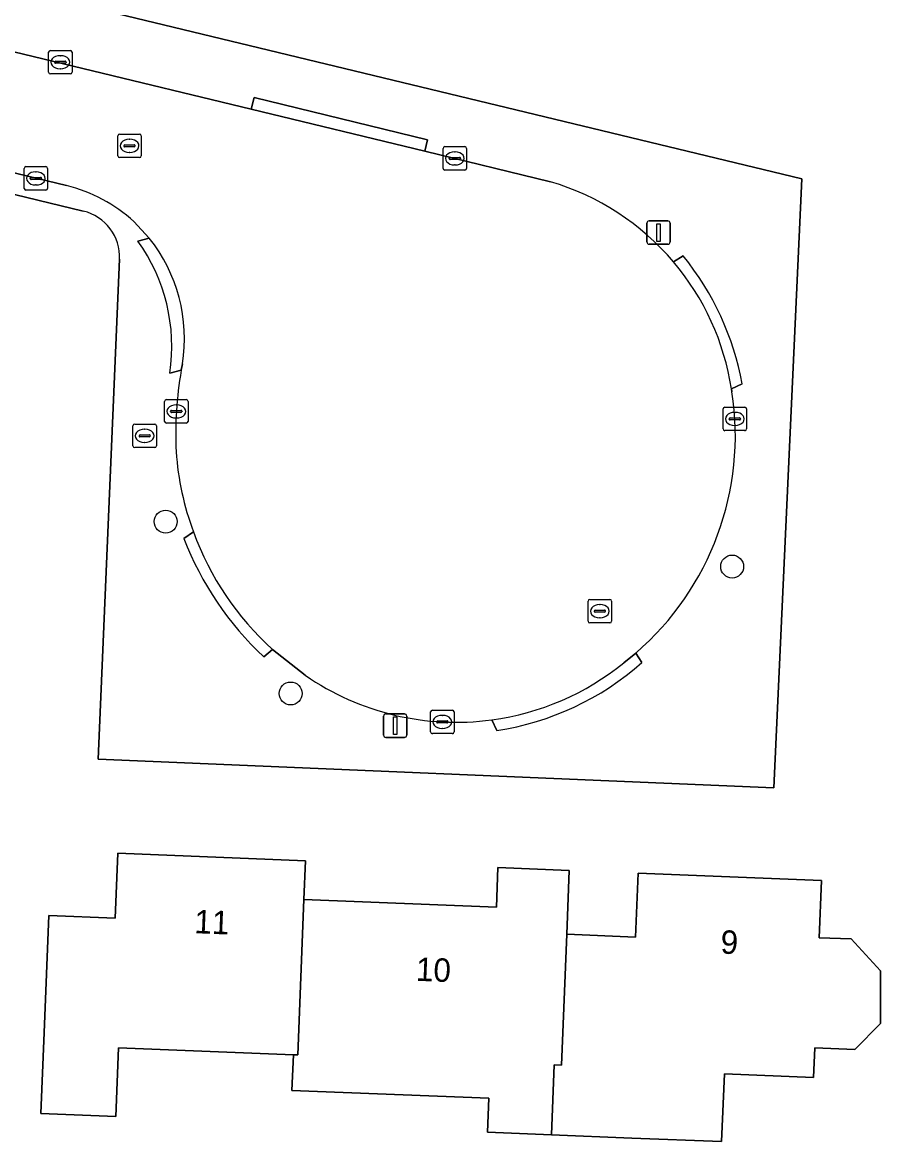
# Model space of a CAD drawing. Extents: x 160732 to 162107, y 387428 to 388479.
# Drawn here: x 161847.58 to 161884.21, y 387942.2 to 387989.95 of the extents above; entities that cross this region are included whole.
import ezdxf

# ---------------------------------------------------------------- set-up
doc = ezdxf.new("R2010")
doc.units = 0
for name, color, linetype in [('IMGEO_Boom', 7, 'Continuous'), ('IMGEO_Brandkraan', 7, 'Continuous'), ('IMGEO_Erf', 7, 'Continuous'), ('IMGEO_Kolk', 7, 'Continuous'), ('IMGEO_Lichtmast', 7, 'Continuous'), ('IMGEO_Pand', 7, 'Continuous'), ('IMGEO_Pand_nummerreeks', 7, 'Continuous'), ('IMGEO_Rijbaan_lokaal_open', 7, 'Continuous'), ('IMGEO_Rioolput', 7, 'Continuous'), ('IMGEO_Voetpad_open', 7, 'Continuous')]:
    doc.layers.add(name, color=color, linetype=linetype)

msp = doc.modelspace()

# ---------------------------------------------------------------- linework, layer by layer
at = {"layer": 'IMGEO_Boom'}
for centre in [(161853.7, 387968.65), (161877.876, 387966.733), (161859.034, 387961.318)]:
    msp.add_circle(centre, 0.489, dxfattribs=at)
at = {"layer": 'IMGEO_Brandkraan'}
for p, q in [((161852.304, 387971.883), (161852.304, 387972.735)), ((161852.379, 387972.809), (161853.231, 387972.809)), ((161852.792, 387972.589), (161852.817, 387972.589)), ((161853.305, 387972.735), (161853.305, 387971.883)), ((161852.563, 387972.303), (161852.563, 387972.315)), ((161853.001, 387972.266), (161852.603, 387972.266)), ((161852.606, 387972.352), (161853.004, 387972.352)), ((161853.047, 387972.315), (161853.047, 387972.303)), ((161853.231, 387971.809), (161852.379, 387971.809)), ((161852.815, 387972.029), (161852.79, 387972.029))]:
    msp.add_line(p, q, dxfattribs=at)
for points in [[(161852.304, 387971.883), (161852.304, 387972.735)], [(161852.379, 387972.809), (161853.231, 387972.809)], [(161853.305, 387972.735), (161853.305, 387971.883)], [(161853.231, 387971.809), (161852.379, 387971.809)]]:
    msp.add_lwpolyline(points, dxfattribs=at)
for centre, radius, start, end in [((161852.381, 387972.733), 0.0765, 91.552, 178.448), ((161852.381, 387972.733), 0.0765, 91.552, 178.448), ((161853.229, 387972.733), 0.0765, 1.552, 88.448), ((161853.229, 387972.733), 0.0765, 1.552, 88.448), ((161852.603, 387972.312), 0.0403, 85.8775, 175.7526), ((161852.6, 387972.302), 0.0366, 178.938, 274.7102), ((161853.004, 387972.309), 0.043, 264.8664, 352.4533), ((161853.008, 387972.314), 0.0386, 1.7309, 96.639), ((161852.381, 387971.885), 0.0765, 181.552, 268.448), ((161852.381, 387971.885), 0.0765, 181.552, 268.448), ((161853.229, 387971.885), 0.0765, 271.552, 358.448), ((161853.229, 387971.885), 0.0765, 271.552, 358.448)]:
    msp.add_arc(centre, radius, start, end, dxfattribs=at)
for centre, major_axis, ratio, start_param, end_param in [((161852.791, 387972.309), (-0.387, 0.002), 0.722429, 4.712389, 7.853982), ((161852.816, 387972.309), (-0.39, 0.002), 0.717154, 1.570796, 4.712389)]:
    msp.add_ellipse(centre, major_axis=major_axis, ratio=ratio, start_param=start_param, end_param=end_param, dxfattribs=at)
at = {"layer": 'IMGEO_Erf'}
for points in [[(161817.854, 387998.478), (161880.855, 387983.271), (161879.652, 387957.294), (161850.814, 387958.518), (161851.735, 387979.839)], [(161850.186, 387981.897), (161822.546, 387988.589), (161822.392, 387981.266), (161821.027, 387949.528), (161819.697, 387949.585), (161819.777, 387951.453), (161819.687, 387951.455), (161819.666, 387950.973), (161817.123, 387951.056), (161817.407, 387957.532), (161817.666, 387963.427), (161817.929, 387969.425), (161818.12, 387973.761), (161820.662, 387973.662), (161820.815, 387977.161), (161818.274, 387977.26), (161818.44, 387981.052), (161820.98, 387980.9), (161821.061, 387981.309), (161817.526, 387981.534), (161817.909, 387987.559), (161821.188, 387987.35), (161821.221, 387988.91), (161795.508, 387995.135)]]:
    msp.add_lwpolyline(points, dxfattribs=at)
msp.add_lwpolyline([(161848.378, 387943.394), (161848.516, 387946.85), (161848.715, 387951.846), (161851.549, 387951.733), (161851.659, 387954.506), (161859.667, 387954.186), (161859.602, 387952.536), (161867.812, 387952.209), (161867.879, 387953.893), (161870.924, 387953.771), (161870.815, 387951.045), (161873.755, 387950.928), (161873.864, 387953.648), (161881.684, 387953.336), (161881.587, 387950.9), (161882.958, 387950.845), (161884.212, 387949.491), (161884.212, 387947.233), (161883.109, 387946.129), (161881.399, 387946.198), (161881.349, 387944.942), (161877.542, 387945.094), (161877.426, 387942.201), (161873.599, 387942.354), (161870.167, 387942.491), (161867.436, 387942.6), (161867.494, 387944.052), (161859.09, 387944.387), (161859.151, 387945.905), (161851.684, 387946.203), (161851.567, 387943.267)], close=True, dxfattribs=at)
msp.add_arc((161849.707, 387979.925), 2.03, 357.5785, 76.3571, dxfattribs=at)
at = {"layer": 'IMGEO_Kolk'}
for p, q in [((161848.705, 387987.821), (161848.705, 387988.673)), ((161848.78, 387988.747), (161849.632, 387988.747)), ((161849.193, 387988.527), (161849.218, 387988.527)), ((161849.706, 387988.673), (161849.706, 387987.821)), ((161848.964, 387988.241), (161848.964, 387988.253)), ((161849.402, 387988.204), (161849.004, 387988.204)), ((161849.007, 387988.29), (161849.405, 387988.29)), ((161849.216, 387987.967), (161849.191, 387987.967)), ((161849.448, 387988.253), (161849.448, 387988.241)), ((161849.632, 387987.747), (161848.78, 387987.747)), ((161865.539, 387983.72), (161865.539, 387984.572)), ((161865.614, 387984.646), (161866.466, 387984.646)), ((161866.54, 387984.572), (161866.54, 387983.72)), ((161865.798, 387984.14), (161865.798, 387984.152)), ((161866.236, 387984.103), (161865.838, 387984.103)), ((161865.841, 387984.189), (161866.239, 387984.189)), ((161866.027, 387984.426), (161866.052, 387984.426)), ((161866.282, 387984.152), (161866.282, 387984.14)), ((161847.66, 387982.867), (161847.66, 387983.719)), ((161847.735, 387983.793), (161848.587, 387983.793)), ((161848.148, 387983.573), (161848.173, 387983.573)), ((161848.661, 387983.719), (161848.661, 387982.867)), ((161866.466, 387983.646), (161865.614, 387983.646)), ((161866.05, 387983.866), (161866.025, 387983.866)), ((161847.919, 387983.287), (161847.919, 387983.299)), ((161848.357, 387983.25), (161847.959, 387983.25)), ((161847.962, 387983.336), (161848.36, 387983.336)), ((161848.403, 387983.299), (161848.403, 387983.287)), ((161848.587, 387982.793), (161847.735, 387982.793)), ((161848.171, 387983.013), (161848.146, 387983.013)), ((161853.654, 387972.927), (161853.654, 387973.779)), ((161853.729, 387973.853), (161854.581, 387973.853)), ((161854.142, 387973.633), (161854.167, 387973.633)), ((161854.655, 387973.779), (161854.655, 387972.927)), ((161877.565, 387973.53), (161878.417, 387973.53)), ((161853.913, 387973.347), (161853.913, 387973.359)), ((161854.351, 387973.31), (161853.953, 387973.31)), ((161853.956, 387973.396), (161854.354, 387973.396)), ((161854.165, 387973.073), (161854.14, 387973.073)), ((161854.397, 387973.359), (161854.397, 387973.347)), ((161877.49, 387972.604), (161877.49, 387973.456)), ((161877.749, 387973.024), (161877.749, 387973.036)), ((161877.792, 387973.073), (161878.19, 387973.073)), ((161877.978, 387973.31), (161878.003, 387973.31)), ((161878.233, 387973.036), (161878.233, 387973.024)), ((161878.491, 387973.456), (161878.491, 387972.604)), ((161854.581, 387972.853), (161853.729, 387972.853)), ((161878.187, 387972.987), (161877.789, 387972.987)), ((161878.001, 387972.75), (161877.976, 387972.75)), ((161878.417, 387972.53), (161877.565, 387972.53)), ((161865.082, 387960.604), (161865.934, 387960.604)), ((161865.007, 387959.678), (161865.007, 387960.53)), ((161865.309, 387960.147), (161865.707, 387960.147)), ((161865.495, 387960.384), (161865.52, 387960.384)), ((161866.008, 387960.53), (161866.008, 387959.678)), ((161865.266, 387960.098), (161865.266, 387960.11)), ((161865.704, 387960.061), (161865.306, 387960.061)), ((161865.518, 387959.824), (161865.493, 387959.824)), ((161865.75, 387960.11), (161865.75, 387960.098)), ((161865.934, 387959.604), (161865.082, 387959.604))]:
    msp.add_line(p, q, dxfattribs=at)
for points in [[(161848.705, 387987.821), (161848.705, 387988.673)], [(161848.78, 387988.747), (161849.632, 387988.747)], [(161849.706, 387988.673), (161849.706, 387987.821)], [(161849.632, 387987.747), (161848.78, 387987.747)], [(161865.539, 387983.72), (161865.539, 387984.572)], [(161865.614, 387984.646), (161866.466, 387984.646)], [(161866.54, 387984.572), (161866.54, 387983.72)], [(161847.66, 387982.867), (161847.66, 387983.719)], [(161847.735, 387983.793), (161848.587, 387983.793)], [(161848.661, 387983.719), (161848.661, 387982.867)], [(161866.466, 387983.646), (161865.614, 387983.646)], [(161848.587, 387982.793), (161847.735, 387982.793)], [(161853.654, 387972.927), (161853.654, 387973.779)], [(161853.729, 387973.853), (161854.581, 387973.853)], [(161854.655, 387973.779), (161854.655, 387972.927)], [(161877.565, 387973.53), (161878.417, 387973.53)], [(161877.49, 387972.604), (161877.49, 387973.456)], [(161878.491, 387973.456), (161878.491, 387972.604)], [(161854.581, 387972.853), (161853.729, 387972.853)], [(161878.417, 387972.53), (161877.565, 387972.53)], [(161865.082, 387960.604), (161865.934, 387960.604)], [(161865.007, 387959.678), (161865.007, 387960.53)], [(161866.008, 387960.53), (161866.008, 387959.678)], [(161865.934, 387959.604), (161865.082, 387959.604)]]:
    msp.add_lwpolyline(points, dxfattribs=at)
for centre, radius, start, end in [((161848.782, 387988.671), 0.0765, 91.552, 178.448), ((161848.782, 387988.671), 0.0765, 91.552, 178.448), ((161849.63, 387988.671), 0.0765, 1.552, 88.448), ((161849.63, 387988.671), 0.0765, 1.552, 88.448), ((161848.782, 387987.823), 0.0765, 181.552, 268.448), ((161848.782, 387987.823), 0.0765, 181.552, 268.448), ((161849.004, 387988.25), 0.0403, 85.8775, 175.7526), ((161849.001, 387988.24), 0.0366, 178.938, 274.7102), ((161849.405, 387988.247), 0.043, 264.8664, 352.4533), ((161849.409, 387988.252), 0.0386, 1.7309, 96.639), ((161849.63, 387987.823), 0.0765, 271.552, 358.448), ((161849.63, 387987.823), 0.0765, 271.552, 358.448), ((161865.616, 387984.57), 0.0765, 91.552, 178.448), ((161865.616, 387984.57), 0.0765, 91.552, 178.448), ((161866.464, 387984.57), 0.0765, 1.552, 88.448), ((161866.464, 387984.57), 0.0765, 1.552, 88.448), ((161865.838, 387984.149), 0.0403, 85.8775, 175.7526), ((161865.835, 387984.139), 0.0366, 178.938, 274.7102), ((161866.239, 387984.146), 0.043, 264.8664, 352.4533), ((161866.243, 387984.151), 0.0386, 1.7309, 96.639), ((161847.737, 387983.717), 0.0765, 91.552, 178.448), ((161847.737, 387983.717), 0.0765, 91.552, 178.448), ((161848.585, 387983.717), 0.0765, 1.552, 88.448), ((161848.585, 387983.717), 0.0765, 1.552, 88.448), ((161865.616, 387983.722), 0.0765, 181.552, 268.448), ((161865.616, 387983.722), 0.0765, 181.552, 268.448), ((161866.464, 387983.722), 0.0765, 271.552, 358.448), ((161866.464, 387983.722), 0.0765, 271.552, 358.448), ((161847.959, 387983.296), 0.0403, 85.8775, 175.7526), ((161847.956, 387983.286), 0.0366, 178.938, 274.7102), ((161848.36, 387983.293), 0.043, 264.8664, 352.4533), ((161848.364, 387983.298), 0.0386, 1.7309, 96.639), ((161847.737, 387982.869), 0.0765, 181.552, 268.448), ((161847.737, 387982.869), 0.0765, 181.552, 268.448), ((161848.585, 387982.869), 0.0765, 271.552, 358.448), ((161848.585, 387982.869), 0.0765, 271.552, 358.448), ((161853.731, 387973.777), 0.0765, 91.552, 178.448), ((161853.731, 387973.777), 0.0765, 91.552, 178.448), ((161854.579, 387973.777), 0.0765, 1.552, 88.448), ((161854.579, 387973.777), 0.0765, 1.552, 88.448), ((161877.567, 387973.454), 0.0765, 91.552, 178.448), ((161877.567, 387973.454), 0.0765, 91.552, 178.448), ((161878.415, 387973.454), 0.0765, 1.552, 88.448), ((161878.415, 387973.454), 0.0765, 1.552, 88.448), ((161853.953, 387973.356), 0.0403, 85.8775, 175.7526), ((161853.95, 387973.346), 0.0366, 178.938, 274.7102), ((161854.354, 387973.353), 0.043, 264.8664, 352.4533), ((161854.358, 387973.358), 0.0386, 1.7309, 96.639), ((161877.789, 387973.033), 0.0403, 85.8775, 175.7526), ((161877.786, 387973.023), 0.0366, 178.938, 274.7102), ((161878.19, 387973.03), 0.043, 264.8664, 352.4533), ((161878.194, 387973.035), 0.0386, 1.7309, 96.639), ((161853.731, 387972.929), 0.0765, 181.552, 268.448), ((161853.731, 387972.929), 0.0765, 181.552, 268.448), ((161854.579, 387972.929), 0.0765, 271.552, 358.448), ((161854.579, 387972.929), 0.0765, 271.552, 358.448), ((161877.567, 387972.606), 0.0765, 181.552, 268.448), ((161877.567, 387972.606), 0.0765, 181.552, 268.448), ((161878.415, 387972.606), 0.0765, 271.552, 358.448), ((161878.415, 387972.606), 0.0765, 271.552, 358.448), ((161865.084, 387960.528), 0.0765, 91.552, 178.448), ((161865.084, 387960.528), 0.0765, 91.552, 178.448), ((161865.932, 387960.528), 0.0765, 1.552, 88.448), ((161865.932, 387960.528), 0.0765, 1.552, 88.448), ((161865.306, 387960.107), 0.0403, 85.8775, 175.7526), ((161865.711, 387960.109), 0.0386, 1.7309, 96.639), ((161865.084, 387959.68), 0.0765, 181.552, 268.448), ((161865.084, 387959.68), 0.0765, 181.552, 268.448), ((161865.303, 387960.097), 0.0366, 178.938, 274.7102), ((161865.707, 387960.104), 0.043, 264.8664, 352.4533), ((161865.932, 387959.68), 0.0765, 271.552, 358.448), ((161865.932, 387959.68), 0.0765, 271.552, 358.448)]:
    msp.add_arc(centre, radius, start, end, dxfattribs=at)
for centre, major_axis, ratio, start_param, end_param in [((161849.192, 387988.247), (-0.387, 0.002), 0.722429, 4.712389, 7.853982), ((161849.217, 387988.247), (-0.39, 0.002), 0.717154, 1.570796, 4.712389), ((161866.026, 387984.146), (-0.387, 0.002), 0.722429, 4.712389, 7.853982), ((161866.051, 387984.146), (-0.39, 0.002), 0.717154, 1.570796, 4.712389), ((161848.147, 387983.293), (-0.387, 0.002), 0.722429, 4.712389, 7.853982), ((161848.172, 387983.293), (-0.39, 0.002), 0.717154, 1.570796, 4.712389), ((161854.141, 387973.353), (-0.387, 0.002), 0.722429, 4.712389, 7.853982), ((161854.166, 387973.353), (-0.39, 0.002), 0.717154, 1.570796, 4.712389), ((161877.977, 387973.03), (-0.387, 0.002), 0.722429, 4.712389, 7.853982), ((161878.002, 387973.03), (-0.39, 0.002), 0.717154, 1.570796, 4.712389), ((161865.494, 387960.104), (-0.387, 0.002), 0.722429, 4.712389, 7.853982), ((161865.519, 387960.104), (-0.39, 0.002), 0.717154, 1.570796, 4.712389)]:
    msp.add_ellipse(centre, major_axis=major_axis, ratio=ratio, start_param=start_param, end_param=end_param, dxfattribs=at)
at = {"layer": 'IMGEO_Lichtmast'}
for p, q in [((161874.236, 387980.58), (161874.236, 387981.38)), ((161874.236, 387981.38), (161874.236, 387980.58)), ((161874.336, 387981.48), (161875.126, 387981.48)), ((161875.126, 387981.48), (161874.336, 387981.48)), ((161875.226, 387981.38), (161875.226, 387980.58)), ((161875.226, 387980.58), (161875.226, 387981.38)), ((161875.126, 387980.48), (161874.336, 387980.48)), ((161874.336, 387980.48), (161875.126, 387980.48)), ((161862.999, 387959.546), (161862.999, 387960.346)), ((161862.999, 387960.346), (161862.999, 387959.546)), ((161863.099, 387960.446), (161863.889, 387960.446)), ((161863.889, 387960.446), (161863.099, 387960.446)), ((161863.989, 387960.346), (161863.989, 387959.546)), ((161863.989, 387959.546), (161863.989, 387960.346)), ((161863.889, 387959.446), (161863.099, 387959.446)), ((161863.099, 387959.446), (161863.889, 387959.446))]:
    msp.add_line(p, q, dxfattribs=at)
for points in [[(161874.656, 387981.355), (161874.806, 387981.355), (161874.806, 387980.605), (161874.656, 387980.605), (161874.656, 387981.355)], [(161863.419, 387960.321), (161863.569, 387960.321), (161863.569, 387959.571), (161863.419, 387959.571), (161863.419, 387960.321)]]:
    msp.add_lwpolyline(points, dxfattribs=at)
for centre, start, end in [((161874.336, 387981.38), 90, 180), ((161874.336, 387981.38), 90, 180), ((161875.126, 387981.38), 0, 90), ((161875.126, 387981.38), 360, 90), ((161874.336, 387980.58), 180, 270), ((161874.336, 387980.58), 180, 270), ((161875.126, 387980.58), 270, 0), ((161875.126, 387980.58), 270, 0), ((161863.099, 387960.346), 90, 180), ((161863.099, 387960.346), 90, 180), ((161863.889, 387960.346), 0, 90), ((161863.889, 387960.346), 360, 90), ((161863.099, 387959.546), 180, 270), ((161863.099, 387959.546), 180, 270), ((161863.889, 387959.546), 270, 0), ((161863.889, 387959.546), 270, 0)]:
    msp.add_arc(centre, 0.1, start, end, dxfattribs=at)
at = {"layer": 'IMGEO_Pand'}
for points in [[(161859.34, 387945.897), (161859.602, 387952.536), (161859.667, 387954.186), (161851.659, 387954.506), (161851.549, 387951.733), (161848.715, 387951.846), (161848.516, 387946.85), (161848.378, 387943.394), (161851.567, 387943.267), (161851.684, 387946.203), (161859.151, 387945.905)], [(161870.815, 387951.045), (161870.924, 387953.771), (161867.879, 387953.893), (161867.812, 387952.209), (161859.602, 387952.536), (161859.34, 387945.897), (161859.151, 387945.905), (161859.09, 387944.387), (161867.494, 387944.052), (161867.436, 387942.6), (161870.167, 387942.491), (161870.286, 387945.477), (161870.592, 387945.465)], [(161884.212, 387949.491), (161882.958, 387950.845), (161881.587, 387950.9), (161881.684, 387953.336), (161873.864, 387953.648), (161873.755, 387950.928), (161870.815, 387951.045), (161870.592, 387945.465), (161870.286, 387945.477), (161870.167, 387942.491), (161873.599, 387942.354), (161877.426, 387942.201), (161877.542, 387945.094), (161881.349, 387944.942), (161881.399, 387946.198), (161883.109, 387946.129), (161884.212, 387947.233)]]:
    msp.add_lwpolyline(points, close=True, dxfattribs=at)
at = {"layer": 'IMGEO_Rijbaan_lokaal_open'}
for points in [[(161870.122, 387983.149), (161864.757, 387984.448), (161857.35, 387986.24), (161842.969, 387989.721), (161836.128, 387991.377), (161821.391, 387994.944), (161802.512, 387999.513), (161800.5, 388000), (161796.331, 388001.094), (161791.432, 388002.329), (161790.241, 387997.367), (161795.083, 387996.205), (161817.835, 387990.629), (161821.358, 387989.777), (161849.469, 387982.982)], [(161852.347, 387981.446), (161853, 387980.739)], [(161854.413, 387975.379), (161854.363, 387975.106)], [(161877.868, 387974.181), (161877.848, 387974.314)], [(161858.255, 387963.201), (161859.659, 387962.094)], [(161873.249, 387962.627), (161873.761, 387963.045)]]:
    msp.add_lwpolyline(points, dxfattribs=at)
for centre, radius, start, end in [((161866.992, 387972.604), 11, 40.3579, 73.4687), ((161847.94, 387976.652), 6.512, 47.4052, 76.4168), ((161847.663, 387976.466), 6.837, 350.8523, 38.6842), ((161866.978, 387972.618), 11.001, 8.8686, 40.2567), ((161869.961, 387972.382), 15.834, 170.0948, 182.7341), ((161865.783, 387972.313), 12.229, 310.7243, 8.7874), ((161866.675, 387972.549), 12.564, 184.2062, 200.2008), ((161866.684, 387972.513), 12.56, 200.0329, 227.8473), ((161866.098, 387971.432), 11.343, 277.6971, 309.0826), ((161866.098, 387971.431), 11.342, 235.4084, 277.6944)]:
    msp.add_arc(centre, radius, start, end, dxfattribs=at)
at = {"layer": 'IMGEO_Rioolput'}
for p, q in [((161851.659, 387984.254), (161851.659, 387985.106)), ((161851.734, 387985.18), (161852.586, 387985.18)), ((161852.147, 387984.96), (161852.172, 387984.96)), ((161852.66, 387985.106), (161852.66, 387984.254)), ((161851.918, 387984.674), (161851.918, 387984.686)), ((161852.356, 387984.637), (161851.958, 387984.637)), ((161851.961, 387984.723), (161852.359, 387984.723)), ((161852.402, 387984.686), (161852.402, 387984.674)), ((161852.586, 387984.18), (161851.734, 387984.18)), ((161852.17, 387984.4), (161852.145, 387984.4)), ((161871.729, 387964.404), (161871.729, 387965.256)), ((161871.804, 387965.33), (161872.656, 387965.33)), ((161872.217, 387965.11), (161872.242, 387965.11)), ((161872.73, 387965.256), (161872.73, 387964.404)), ((161871.988, 387964.824), (161871.988, 387964.836)), ((161872.426, 387964.787), (161872.028, 387964.787)), ((161872.031, 387964.873), (161872.429, 387964.873)), ((161872.24, 387964.55), (161872.215, 387964.55)), ((161872.472, 387964.836), (161872.472, 387964.824)), ((161872.656, 387964.33), (161871.804, 387964.33))]:
    msp.add_line(p, q, dxfattribs=at)
for points in [[(161851.659, 387984.254), (161851.659, 387985.106)], [(161851.734, 387985.18), (161852.586, 387985.18)], [(161852.66, 387985.106), (161852.66, 387984.254)], [(161852.586, 387984.18), (161851.734, 387984.18)], [(161871.729, 387964.404), (161871.729, 387965.256)], [(161871.804, 387965.33), (161872.656, 387965.33)], [(161872.73, 387965.256), (161872.73, 387964.404)], [(161872.656, 387964.33), (161871.804, 387964.33)]]:
    msp.add_lwpolyline(points, dxfattribs=at)
for centre, radius, start, end in [((161851.736, 387985.104), 0.0765, 91.552, 178.448), ((161851.736, 387985.104), 0.0765, 91.552, 178.448), ((161852.584, 387985.104), 0.0765, 1.552, 88.448), ((161852.584, 387985.104), 0.0765, 1.552, 88.448), ((161851.958, 387984.683), 0.0403, 85.8775, 175.7526), ((161851.955, 387984.673), 0.0366, 178.938, 274.7102), ((161852.359, 387984.68), 0.043, 264.8664, 352.4533), ((161852.363, 387984.685), 0.0386, 1.7309, 96.639), ((161851.736, 387984.256), 0.0765, 181.552, 268.448), ((161851.736, 387984.256), 0.0765, 181.552, 268.448), ((161852.584, 387984.256), 0.0765, 271.552, 358.448), ((161852.584, 387984.256), 0.0765, 271.552, 358.448), ((161871.806, 387965.254), 0.0765, 91.552, 178.448), ((161871.806, 387965.254), 0.0765, 91.552, 178.448), ((161872.654, 387965.254), 0.0765, 1.552, 88.448), ((161872.654, 387965.254), 0.0765, 1.552, 88.448), ((161872.028, 387964.833), 0.0403, 85.8775, 175.7526), ((161872.025, 387964.823), 0.0366, 178.938, 274.7102), ((161872.429, 387964.83), 0.043, 264.8664, 352.4533), ((161872.433, 387964.835), 0.0386, 1.7309, 96.639), ((161871.806, 387964.406), 0.0765, 181.552, 268.448), ((161871.806, 387964.406), 0.0765, 181.552, 268.448), ((161872.654, 387964.406), 0.0765, 271.552, 358.448), ((161872.654, 387964.406), 0.0765, 271.552, 358.448)]:
    msp.add_arc(centre, radius, start, end, dxfattribs=at)
for centre, major_axis, ratio, start_param, end_param in [((161852.146, 387984.68), (-0.387, 0.002), 0.722429, 4.712389, 7.853982), ((161852.171, 387984.68), (-0.39, 0.002), 0.717154, 1.570796, 4.712389), ((161872.216, 387964.83), (-0.387, 0.002), 0.722429, 4.712389, 7.853982), ((161872.241, 387964.83), (-0.39, 0.002), 0.717154, 1.570796, 4.712389)]:
    msp.add_ellipse(centre, major_axis=major_axis, ratio=ratio, start_param=start_param, end_param=end_param, dxfattribs=at)
at = {"layer": 'IMGEO_Voetpad_open'}
for points in [[(161851.735, 387979.839), (161850.814, 387958.518), (161879.652, 387957.294), (161880.855, 387983.271), (161817.854, 387998.478), (161811.548, 388000), (161799.482, 388002.961)], [(161802.634, 388000), (161821.506, 387995.426), (161821.391, 387994.944), (161836.128, 387991.377), (161836.246, 387991.879), (161843.089, 387990.232), (161842.969, 387989.721), (161857.35, 387986.24), (161857.471, 387986.749), (161864.875, 387984.943), (161864.757, 387984.448), (161870.122, 387983.149)], [(161849.469, 387982.982), (161821.358, 387989.777), (161821.228, 387989.234), (161817.706, 387990.088), (161817.835, 387990.629), (161795.083, 387996.205)], [(161793.244, 387995.734), (161795.508, 387995.135), (161821.221, 387988.91), (161822.546, 387988.589), (161850.186, 387981.897)], [(161852.515, 387980.62), (161853, 387980.739), (161852.347, 387981.446)], [(161853, 387980.739), (161852.515, 387980.62)], [(161875.785, 387979.987), (161875.374, 387979.727)], [(161875.374, 387979.727), (161875.785, 387979.987)], [(161853.878, 387974.987), (161854.363, 387975.106), (161854.413, 387975.379)], [(161854.363, 387975.106), (161853.878, 387974.987)], [(161877.848, 387974.314), (161878.301, 387974.525)], [(161878.301, 387974.525), (161877.848, 387974.314), (161877.868, 387974.181)], [(161854.884, 387968.21), (161854.471, 387967.929)], [(161854.471, 387967.929), (161854.884, 387968.21)], [(161857.884, 387962.881), (161858.255, 387963.201)], [(161859.659, 387962.094), (161858.255, 387963.201), (161857.884, 387962.881)], [(161874.023, 387962.635), (161873.761, 387963.045), (161873.249, 387962.627)], [(161873.761, 387963.045), (161874.023, 387962.635)], [(161867.617, 387960.191), (161867.83, 387959.74)], [(161867.83, 387959.74), (161867.617, 387960.191)]]:
    msp.add_lwpolyline(points, dxfattribs=at)
msp.add_lwpolyline([(161857.35, 387986.24), (161864.757, 387984.448), (161864.875, 387984.943), (161857.471, 387986.749)], close=True, dxfattribs=at)
for centre, radius, start, end in [((161866.992, 387972.604), 11, 40.3579, 73.4687), ((161847.94, 387976.652), 6.512, 47.4052, 76.4168), ((161849.707, 387979.925), 2.03, 357.5785, 76.3571), ((161847.663, 387976.466), 6.837, 350.8523, 38.6842), ((161846.239, 387976.12), 7.723, 351.5639, 35.6406), ((161846.239, 387976.12), 7.723, 351.5639, 35.6406), ((161866.978, 387972.618), 11.001, 8.8686, 40.2567), ((161866.342, 387972.327), 12.159, 10.4154, 39.0497), ((161866.342, 387972.327), 12.159, 10.4154, 39.0497), ((161869.961, 387972.382), 15.834, 170.0948, 182.7341), ((161865.783, 387972.313), 12.229, 310.7243, 8.7874), ((161866.675, 387972.549), 12.564, 184.2062, 200.2008), ((161867.386, 387972.983), 13.869, 201.3728, 226.7532), ((161867.386, 387972.983), 13.869, 201.3728, 226.7532), ((161866.684, 387972.513), 12.56, 200.0329, 227.8473), ((161866.098, 387971.432), 11.343, 277.6971, 309.0826), ((161866.034, 387971.654), 12.049, 278.5736, 311.5351), ((161866.034, 387971.654), 12.049, 278.5736, 311.5351), ((161866.098, 387971.431), 11.342, 235.4084, 277.6944)]:
    msp.add_arc(centre, radius, start, end, dxfattribs=at)

# ---------------------------------------------------------------- texts
at = {"layer": 'IMGEO_Pand_nummerreeks'}
for s, rotation, p in [('11', 357.7117, (161854.911, 387951.093)), ('9', 357.7139, (161877.368, 387950.225)), ('10', 357.7191, (161864.367, 387949.063))]:
    msp.add_text(s, height=1, rotation=rotation, dxfattribs=at).set_placement(p)

doc.saveas('drawing.dxf')
